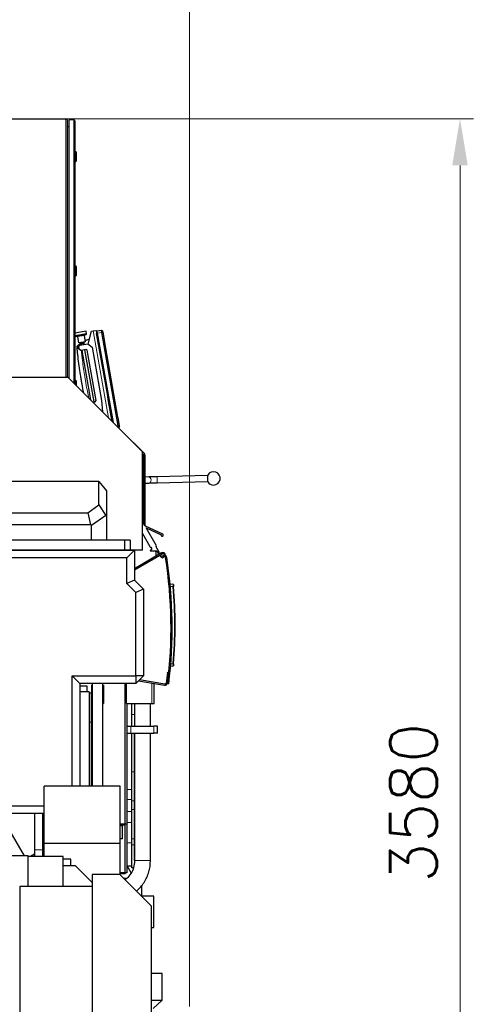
# Model space of a CAD drawing. Header units: inches. Extents: x 0 to 20790, y -12 to 14700.
# Tile 331 of 436: x 10938 to 12131, y 10072 to 12657. Entities that reach past the tile are written whole.
import ezdxf

# ---------------------------------------------------------------- set-up
doc = ezdxf.new("R2010")
doc.units = ezdxf.units.IN
doc.layers.add('1', color=7, linetype='Continuous', true_color=0xffffff)
doc.layers.add('254', color=7, linetype='Continuous', true_color=0xffffff)
doc.styles.add('latin_extended', font='simplex.shx')
doc.dimstyles.get("Standard").update_dxf_attribs({"dimtxt": 0.18, "dimasz": 0.18, "dimexe": 0.18, "dimexo": 0.0625, "dimgap": 0.09, "dimtad": 0, "dimtih": 1, "dimtoh": 1, "dimdec": 4, "dimzin": 0, "dimdsep": 46, "dimtxsty": 'Standard', "dimcen": 0.09, "dimadec": 0, "dimazin": 0, "dimtfac": 1, "dimtdec": 4, "dimtofl": 0, "dimtmove": 0, "dimatfit": 3, "dimfxl": 1, "dimtolj": 1, "dimtzin": 0, "dimarcsym": 0})

# ---------------------------------------------------------------- blocks, each defined once
blk = doc.blocks.new('_U3')
at = {"layer": '254', "color": 3, "linetype": 'Continuous', "lineweight": 13, "transparency": 16777216}
for p, q in [((8942, 11481), (8942, 12954)), ((11385, 10066.4), (11385, 12954)), ((9064.5, 12919), (11262.5, 12919))]:
    blk.add_line(p, q, dxfattribs=at)
at = {"layer": '254', "color": 3, "transparency": 16777216}
for points in [[(9064.5, 12939.4), (9064.5, 12898.5), (8942, 12919)], [(11262.5, 12898.5), (11262.5, 12939.4), (11385, 12919)]]:
    blk.add_solid(points, dxfattribs=at)
at = {"layer": 'Defpoints', "color": 0, "transparency": 16777216}
for p in [(11385, 12919), (8942, 11446), (11385, 10031.4)]:
    blk.add_point(p, dxfattribs=at)
at = {"layer": '254', "color": 2, "lineweight": 13, "transparency": 16777216, "insert": (9947.7, 13102.7), "char_height": 122.5, "attachment_point": 1, "style": 'latin_extended'}
blk.add_mtext('\\A1;2443', dxfattribs=at)
blk = doc.blocks.new('_U10')
at = {"layer": '254', "color": 3, "linetype": 'Continuous', "lineweight": 13, "transparency": 16777216}
for p, q in [((10908, 12397), (12130.7, 12397)), ((12095.7, 12274.5), (12095.7, 8939)), ((10456, 8816.5), (12130.7, 8816.5))]:
    blk.add_line(p, q, dxfattribs=at)
at = {"layer": '254', "color": 3, "transparency": 16777216}
for points in [[(12116.1, 12274.5), (12075.2, 12274.5), (12095.7, 12397)], [(12075.2, 8939), (12116.1, 8939), (12095.7, 8816.5)]]:
    blk.add_solid(points, dxfattribs=at)
at = {"layer": 'Defpoints', "color": 0, "transparency": 16777216}
for p in [(10873, 12397), (10421, 8816.5), (12095.7, 8816.5)]:
    blk.add_point(p, dxfattribs=at)
at = {"layer": '254', "color": 2, "lineweight": 13, "transparency": 16777216, "insert": (11911.9, 10390.9), "char_height": 122.5, "attachment_point": 1, "rotation": 90, "style": 'latin_extended'}
blk.add_mtext('\\A1;3580', dxfattribs=at)

msp = doc.modelspace()

# ---------------------------------------------------------------- linework, layer by layer
at = {"layer": '1', "color": 2, "linetype": 'Continuous', "lineweight": 25}
for p, q in [((10685.778, 12396.963), (11060.178, 12396.963)), ((11062.978, 12394.163), (11062.978, 11717.545)), ((11080.603, 12394.463), (11068.603, 12394.463)), ((11068.603, 11714.924), (11068.603, 12394.463)), ((11083.603, 12391.463), (11083.603, 11699.929)), ((11068.603, 12375.463), (11064.278, 12375.463)), ((11084.603, 12311.063), (11083.603, 12311.063)), ((11087.603, 12308.063), (11084.603, 12311.063)), ((11084.603, 12283.063), (11084.603, 12311.063)), ((11087.603, 12286.063), (11087.603, 12308.063)), ((11083.603, 12283.063), (11084.603, 12283.063)), ((11084.603, 12283.063), (11087.603, 12286.063)), ((11084.603, 12011.063), (11083.603, 12011.063)), ((11087.603, 12008.063), (11084.603, 12011.063)), ((11084.603, 11983.063), (11084.603, 12011.063)), ((11087.603, 11986.063), (11087.603, 12008.063)), ((11083.603, 11983.063), (11084.603, 11983.063)), ((11084.603, 11983.063), (11087.603, 11986.063)), ((11127.623, 11839.019), (11131.562, 11839.714)), ((11131.562, 11839.714), (11139.44, 11841.103)), ((11139.44, 11841.103), (11181.617, 11601.909)), ((11153.148, 11841.117), (11141.553, 11839.487)), ((11141.553, 11839.487), (11142.516, 11834.029)), ((11157.222, 11838.157), (11153.148, 11841.117)), ((11154.04, 11836.061), (11153.148, 11841.117)), ((11112.806, 11839.126), (11083.603, 11833.977)), ((11083.603, 11827.065), (11083.648, 11826.813)), ((11114.032, 11832.171), (11083.648, 11826.813)), ((11085.328, 11825.68), (11089.779, 11825.405)), ((11090.241, 11824.993), (11093.193, 11808.251)), ((11111.411, 11811.464), (11108.459, 11828.205)), ((11108.752, 11828.75), (11112.84, 11830.531)), ((11114.032, 11832.171), (11112.806, 11839.126)), ((11118.469, 11804.857), (11127.623, 11839.019)), ((11140.777, 11833.521), (11140.784, 11833.523)), ((11140.784, 11833.523), (11140.784, 11833.523)), ((11140.804, 11833.37), (11140.811, 11833.371)), ((11140.943, 11834.102), (11141.712, 11835.253)), ((11142.516, 11834.029), (11183.836, 11599.69)), ((11197.278, 11590.844), (11154.04, 11836.061)), ((11157.485, 11836.669), (11157.222, 11838.157)), ((11161.118, 11816.062), (11157.485, 11836.669)), ((11160.164, 11814.409), (11161.118, 11816.062)), ((11160.164, 11814.409), (11195.628, 11613.285)), ((11091.054, 11801.262), (11097.268, 11806.476)), ((11111.411, 11811.464), (11093.193, 11808.251)), ((11094.135, 11798.59), (11096.568, 11802.065)), ((11095.524, 11790.711), (11094.135, 11798.59)), ((11098.999, 11788.278), (11095.524, 11790.711)), ((11096.393, 11808.815), (11096.74, 11806.846)), ((11096.568, 11802.065), (11117.249, 11805.712)), ((11108.558, 11808.93), (11096.74, 11806.846)), ((11096.74, 11806.846), (11099.057, 11805.224)), ((11113.771, 11790.882), (11098.999, 11788.278)), ((11106.936, 11806.613), (11099.057, 11805.224)), ((11099.057, 11805.224), (11099.522, 11802.586)), ((11101.954, 11788.799), (11124.908, 11658.616)), ((11106.936, 11806.613), (11108.558, 11808.93)), ((11107.401, 11803.975), (11106.936, 11806.613)), ((11108.558, 11808.93), (11108.211, 11810.899)), ((11133.969, 11653.3), (11109.832, 11790.188)), ((11116.088, 11789.26), (11113.771, 11790.882)), ((11139.357, 11657.296), (11116.088, 11789.26)), ((11117.249, 11805.712), (11128.834, 11797.6)), ((11128.834, 11797.6), (11153.665, 11656.773)), ((11065.978, 11717.545), (10455.978, 11717.545)), ((11260.978, 11522.545), (11065.978, 11717.545)), ((11084.603, 11711.063), (11083.603, 11711.063)), ((11087.603, 11708.063), (11084.603, 11711.063)), ((11084.603, 11698.921), (11084.603, 11711.063)), ((11087.603, 11695.921), (11087.603, 11708.063)), ((11130.785, 11652.738), (11136.923, 11653.821)), ((11136.923, 11653.821), (11139.357, 11657.296)), ((11153.665, 11656.773), (11156.246, 11627.279)), ((11197.089, 11612.059), (11195.628, 11613.285)), ((11200.723, 11591.452), (11197.089, 11612.059)), ((11198.17, 11585.789), (11197.278, 11590.844)), ((11198.17, 11585.789), (11197.811, 11585.713)), ((11200.985, 11589.964), (11198.17, 11585.789)), ((11200.985, 11589.964), (11200.723, 11591.452)), ((11237.622, 11546.507), (11237.319, 11546.204)), ((11265.635, 11518.493), (11237.622, 11546.507)), ((11260.978, 11264.545), (11260.978, 11522.545)), ((11260.978, 11517.493), (11263.978, 11514.493)), ((11263.978, 11514.493), (11263.978, 11334.548)), ((11267.978, 11328.308), (11267.978, 11512.836)), ((11277.55, 11456.55), (11267.978, 11456.332)), ((11432.687, 11460.334), (11299.727, 11457.078)), ((11433.103, 11443.339), (11432.663, 11461.334)), ((11146.929, 11444.464), (10642.89, 11444.464)), ((11146.929, 11444.464), (11166.929, 11419.959)), ((11146.929, 11383.402), (11146.929, 11444.464)), ((11267.978, 11440.328), (11277.914, 11440.555)), ((11300.119, 11441.083), (11433.079, 11444.339)), ((11166.929, 11419.959), (11166.929, 11354.779)), ((11117.436, 11362.521), (11146.929, 11383.402)), ((11146.929, 11383.402), (11165.183, 11355.682)), ((10672.383, 11362.521), (11117.436, 11362.521)), ((11117.436, 11362.521), (11124.198, 11330.965)), ((11165.183, 11355.682), (11126.929, 11328.599)), ((11166.929, 11354.779), (11165.183, 11355.682)), ((11166.929, 11354.779), (11166.929, 11290.545)), ((11124.198, 11330.965), (10665.621, 11330.965)), ((11126.929, 11328.599), (11124.198, 11330.965)), ((11126.929, 11290.545), (11126.929, 11328.599)), ((11267.429, 11328.561), (11260.978, 11339.748)), ((11314.394, 11306.698), (11267.429, 11328.561)), ((11298.061, 11275.435), (11270.907, 11322.53)), ((11270.907, 11322.53), (11310.141, 11304.265)), ((11260.978, 11307.717), (11280.568, 11273.743)), ((11213.978, 11290.545), (10581.822, 11290.545)), ((11228.822, 11290.545), (11213.978, 11290.545)), ((11213.978, 11290.545), (11213.978, 11264.545)), ((11228.822, 11290.545), (11228.822, 11264.545)), ((11283.187, 11271.543), (11284.139, 11271.196)), ((11296.752, 11273.171), (11298.061, 11275.435)), ((11305.892, 11257.32), (11296.752, 11273.171)), ((11213.978, 11264.545), (10581.822, 11264.545)), ((10583.702, 11264.464), (11239.816, 11264.464)), ((11206.978, 11264.464), (11206.978, 11264.544)), ((11228.822, 11264.545), (11213.978, 11264.545)), ((11216.547, 11264.464), (11216.547, 11264.545)), ((11239.816, 11264.464), (11219.816, 11244.464)), ((11223.478, 11264.462), (11223.478, 11264.543)), ((11260.978, 11264.545), (11228.822, 11264.545)), ((11239.816, 11264.464), (11239.816, 11185.464)), ((11311.279, 11256.926), (11239.817, 11215.667)), ((11239.817, 11212.203), (11312.779, 11254.327)), ((11283.116, 11264.835), (11281.92, 11263.453)), ((11282.299, 11262.626), (11298.774, 11262.658)), ((11284.246, 11265.412), (11283.495, 11265.106)), ((11296.478, 11260.29), (11296.478, 11248.38)), ((11298.774, 11262.658), (11302.86, 11255.571)), ((11302.86, 11255.571), (11305.892, 11257.32)), ((11311.622, 11245.971), (11307.229, 11251.123)), ((11313.376, 11247.467), (11310.347, 11247.467)), ((11311.279, 11256.926), (11312.145, 11257.426)), ((11315.155, 11248.984), (11311.622, 11245.971)), ((11311.622, 11245.971), (11313.568, 11243.688)), ((11312.145, 11257.426), (11313.645, 11254.827)), ((11313.645, 11254.827), (11312.779, 11254.327)), ((11313.568, 11243.688), (11317.102, 11246.701)), ((11318.129, 11252.543), (11318.356, 11250.378)), ((11321.42, 11249.929), (11321.112, 11252.857)), ((11219.816, 11244.464), (10605.1, 11244.464)), ((11219.816, 11177.18), (11219.816, 11244.464)), ((11239.816, 11185.464), (11219.816, 11177.18)), ((11243.816, 11153.18), (11219.816, 11177.18)), ((11239.816, 11185.464), (11263.816, 11161.464)), ((11333.724, 11175.614), (11341.341, 11175.215)), ((11263.816, 11161.464), (11243.816, 11153.18)), ((11243.816, 10934.195), (11243.816, 11153.18)), ((11263.816, 11161.464), (11263.816, 10934.195)), ((11326.796, 10942.808), (11323.383, 10915.016)), ((11326.361, 10914.651), (11329.773, 10942.442)), ((11326.796, 10942.808), (11326.834, 10943.117)), ((11326.834, 10943.117), (11326.918, 10943.8)), ((11326.918, 10943.8), (11330.455, 10943.366)), ((11329.895, 10943.434), (11329.773, 10942.442)), ((11341.341, 10959.613), (11334.923, 10959.277)), ((11076.827, 10934.195), (11096.827, 10914.195)), ((11076.827, 10644.494), (11076.827, 10934.195)), ((11076.827, 10934.195), (11243.816, 10934.195)), ((11096.827, 10914.195), (11096.827, 10644.496)), ((11243.816, 10914.195), (11096.827, 10914.195)), ((11126.848, 10909.963), (11128.849, 10909.963)), ((11126.848, 10909.963), (11126.848, 10861.963)), ((11156.848, 10909.963), (11158.848, 10909.963)), ((11158.848, 10909.963), (11158.848, 10861.963)), ((11215.978, 10542.467), (11215.978, 10914.192)), ((11218.978, 10861.467), (11218.978, 10914.197)), ((11263.816, 10934.195), (11243.816, 10914.195)), ((11243.816, 10934.195), (11243.816, 10914.195)), ((11263.816, 10934.195), (11243.816, 10934.195)), ((11251.127, 10921.505), (11319.364, 10909.473)), ((11319.885, 10912.427), (11253.717, 10924.095)), ((11291.978, 10861.467), (11291.978, 10914.305)), ((11330.097, 10912.968), (11327.119, 10913.337)), ((11115.978, 10907.463), (11096.827, 10907.463)), ((11120.978, 10892.463), (11096.827, 10892.463)), ((11115.978, 10892.461), (11115.978, 10907.463)), ((11120.978, 10892.463), (11120.978, 10644.493)), ((11125.978, 10888.563), (11120.978, 10888.563)), ((11125.978, 10888.563), (11125.978, 10812.463)), ((11126.848, 10861.963), (11128.848, 10861.963)), ((11156.848, 10861.963), (11158.848, 10861.963)), ((11218.978, 10861.467), (11285.978, 10861.467)), ((11219.978, 10861.467), (11219.978, 10544.962)), ((11232.978, 10832.694), (11232.978, 10861.468)), ((11239.977, 10861.466), (11239.977, 10802.463)), ((11281.979, 10802.463), (11281.979, 10861.458)), ((11285.978, 10861.467), (11291.978, 10861.467)), ((11232.978, 10802.462), (11232.978, 10832.694)), ((11125.978, 10812.463), (11125.978, 10644.493)), ((11220.977, 10802.463), (11230.977, 10802.463)), ((11220.977, 10783.463), (11220.977, 10802.463)), ((11220.977, 10783.463), (11230.977, 10783.463)), ((11230.977, 10802.463), (11290.977, 10802.463)), ((11230.977, 10783.463), (11290.977, 10783.463)), ((11232.978, 10682.239), (11232.978, 10783.462)), ((11239.978, 10682.239), (11239.978, 10783.462)), ((11239.979, 10783.462), (11239.979, 10449.285)), ((11281.979, 10449.285), (11281.979, 10783.462)), ((11300.977, 10802.463), (11290.977, 10802.463)), ((11300.977, 10783.463), (11290.977, 10783.463)), ((11300.977, 10783.463), (11300.977, 10802.463)), ((11232.978, 10605.828), (11232.978, 10682.239)), ((11239.978, 10605.828), (11239.978, 10682.239)), ((11002.807, 10494.492), (11002.807, 10644.492)), ((11202.807, 10644.492), (11002.807, 10644.492)), ((11202.807, 10494.492), (11202.807, 10644.492)), ((11232.978, 10583.104), (11232.978, 10605.828)), ((11239.978, 10583.104), (11239.978, 10605.828)), ((11002.805, 10573.195), (10764.318, 10573.195)), ((10769.596, 10593.195), (11002.804, 10593.195)), ((11232.978, 10506.694), (11232.978, 10583.104)), ((11239.978, 10506.694), (11239.978, 10583.104)), ((10950.978, 10462.119), (10907.478, 10537.463)), ((11219.978, 10544.962), (11202.806, 10544.962)), ((11215.978, 10542.467), (11202.806, 10542.467)), ((11208.65, 10540.629), (11202.807, 10540.629)), ((11208.65, 10506.46), (11208.65, 10540.629)), ((11215.978, 10414.467), (11215.978, 10542.467)), ((11219.978, 10544.962), (11219.978, 10416.962)), ((11208.65, 10506.46), (11202.807, 10506.46)), ((11232.978, 10490.466), (11232.978, 10506.694)), ((11239.978, 10490.466), (11239.978, 10506.694)), ((11002.807, 10480.671), (10999.398, 10478.703)), ((10999.398, 10472.204), (11002.808, 10474.287)), ((11202.807, 10494.492), (11002.807, 10494.492)), ((11002.807, 10459.763), (11002.807, 10494.492)), ((11202.807, 10411.964), (11202.807, 10494.492)), ((11232.978, 10430.636), (11232.978, 10490.466)), ((11239.978, 10449.215), (11239.978, 10490.466)), ((10960.978, 10462.119), (10910.978, 10462.119)), ((10960.978, 10459.76), (10960.978, 10462.119)), ((10960.978, 10380.963), (10960.978, 10459.763)), ((11052.978, 10459.763), (10960.978, 10459.763)), ((10977.4, 10466.002), (10966.596, 10459.764)), ((11052.978, 10380.963), (11052.978, 10459.763)), ((11072.807, 10453.204), (11052.978, 10453.204)), ((11072.807, 10436.513), (11072.807, 10453.204)), ((11052.978, 10436.513), (11083.978, 10436.513)), ((11128.98, 10391.511), (11083.978, 10436.513)), ((11219.978, 10435.306), (11232.978, 10435.306)), ((11231.551, 10416.907), (11220.928, 10435.306)), ((11237.627, 10430.636), (11232.978, 10430.636)), ((11128.978, 10412.963), (11128.978, 9910.963)), ((11201.807, 10412.963), (11128.978, 10412.963)), ((11284.978, 10329.792), (11201.807, 10412.963)), ((11219.978, 10416.962), (11202.806, 10416.962)), ((11215.978, 10414.467), (11202.806, 10414.467)), ((11218.828, 10401.963), (11212.807, 10401.963)), ((10938.478, 10380.963), (10938.478, 9910.963)), ((11128.978, 10380.963), (10938.478, 10380.963)), ((11258.678, 10384.262), (11258.678, 10356.089)), ((11290.978, 10355.993), (11258.776, 10355.993)), ((11290.978, 10286.042), (11290.978, 10355.993)), ((11284.978, 9910.963), (11284.978, 10329.792)), ((11284.978, 10273.993), (11290.978, 10273.993)), ((11290.978, 10273.993), (11290.978, 10286.042)), ((11312.678, 10152.463), (11284.98, 10152.463)), ((11312.678, 10083.157), (11312.678, 10152.463)), ((11284.98, 10083.157), (11312.678, 10083.157)), ((11289.678, 10061.157), (11312.678, 10083.157))]:
    msp.add_line(p, q, dxfattribs=at)
at = {"layer": '1', "color": 110, "linetype": 'Continuous', "lineweight": 13}
for p, q in [((11060.178, 11717.551), (11060.178, 12396.963)), ((11080.603, 11702.925), (11080.603, 12394.463)), ((11064.278, 12375.463), (11064.278, 11717.547)), ((11131.562, 11839.714), (11171.754, 11611.772)), ((11112.84, 11830.531), (11085.328, 11825.68)), ((11108.752, 11828.75), (11089.779, 11825.405)), ((11108.459, 11828.205), (11090.241, 11824.993)), ((11141.064, 11833.415), (11142.007, 11833.58)), ((11154.04, 11836.061), (11142.516, 11834.029)), ((11157.485, 11836.669), (11154.04, 11836.061)), ((11197.278, 11590.844), (11193.368, 11590.155)), ((11200.723, 11591.452), (11197.278, 11590.844)), ((11300.119, 11441.083), (11299.727, 11457.078)), ((11277.914, 11440.555), (11277.914, 11440.555)), ((11312.779, 11254.327), (11311.279, 11256.926)), ((11341.822, 11168.698), (11334.331, 11169.091)), ((11335.457, 10965.796), (11341.822, 10966.129)), ((11329.773, 10942.442), (11326.796, 10942.808)), ((11285.978, 10861.467), (11285.978, 10915.363)), ((11239.977, 10832.694), (11232.978, 10832.694)), ((11125.978, 10812.463), (11120.978, 10812.463)), ((11230.977, 10783.463), (11230.977, 10802.463)), ((11290.977, 10783.463), (11290.977, 10802.463)), ((11239.978, 10682.239), (11232.978, 10682.239)), ((11219.978, 10635.772), (11232.978, 10635.772)), ((11219.978, 10609.756), (11232.978, 10609.756)), ((11239.978, 10605.828), (11232.978, 10605.828)), ((11219.978, 10577.722), (11232.978, 10577.722)), ((11239.978, 10583.104), (11232.978, 10583.104)), ((11219.978, 10549.248), (11232.978, 10549.248)), ((11219.978, 10495.466), (11232.978, 10495.466)), ((11239.978, 10506.694), (11232.978, 10506.694)), ((11239.978, 10490.466), (11232.978, 10490.466)), ((11281.979, 10449.285), (11239.979, 10449.285))]:
    msp.add_line(p, q, dxfattribs=at)
at = {"layer": '1', "color": 2, "linetype": 'Continuous', "lineweight": 25}
for centre, radius, start, end in [((11060.178, 12394.163), 2.8, 0, 90), ((11080.603, 12391.463), 3, 0, 90), ((11064.278, 12376.763), 1.3, 180, 270), ((11085.452, 11827.677), 2, 205.575785, 266.459284), ((11089.748, 11824.906), 0.5, 10, 86.459284), ((11108.952, 11828.292), 0.5, 113.540716, 190), ((11112.042, 11832.365), 2, 293.540716, 354.424215), ((11259.978, 11512.836), 8, 0, 45), ((11447.887, 11452.704), 17.5, 270, 150.452904), ((11447.887, 11452.704), 17.5, 212.35235, 270), ((11313.128, 11303.978), 3, 174.505806, 65.037062), ((11284.899, 11276.241), 5, 209.967882, 249.967882), ((11283.077, 11268.283), 3.1, 292.156346, 69.967882), ((11282.298, 11263.126), 0.5, 139.114643, 270.109101), ((11283.872, 11264.18), 1, 112.156346, 139.114643), ((11290.478, 11260.29), 6, 0, 23.180391), ((11315.145, 11252.229), 6, 6.00065, 120), ((11315.145, 11252.229), 3, 6.00065, 120), ((11319.048, 11244.418), 6, 8.823765, 130.45), ((11319.048, 11244.418), 3, 8.823765, 130.45), ((10136.215, 11060.803), 1200, 352.941167, 8.823765), ((10136.215, 11060.803), 1203, 352.941167, 8.823765), ((11341.289, 11174.216), 1, 5.110451, 87), ((10147.107, 11067.414), 1199, 355.154216, 4.845784), ((10147.055, 11067.414), 1200, 355.154216, 4.845784), ((11341.289, 10960.612), 1, 273, 354.889549), ((11320.406, 10915.382), 6, 260, 353), ((11320.406, 10915.382), 3, 260, 353), ((11322.733, 10918.069), 5, 316.463337, 343.341237)]:
    msp.add_arc(centre, radius, start, end, dxfattribs=at)
for centre, major_axis, ratio, start_param, end_param in [((11141.732, 11833.574), (-0.936, -0.165), 0.99999893, 5.51964384, 6.07953358), ((11141.732, 11833.574), (0.936, 0.165), 0.9999987, 2.37805125, 2.93180399), ((11141.739, 11833.535), (-0.936, -0.165), 0.00146008, 0.12054837, 0.76354121), ((11142.543, 11834.697), (-0.985, -0.174), 0.99999893, 4.85618438, 5.51902368), ((11142.542, 11834.697), (0.985, 0.174), 0.9999987, 1.71459175, 2.37730266), ((11142.718, 11833.707), (-0.985, -0.174), 0.00146008, 0.76356505, 1.42700089)]:
    msp.add_ellipse(centre, major_axis=major_axis, ratio=ratio, start_param=start_param, end_param=end_param, dxfattribs=at)
at = {"layer": '1', "color": 110, "linetype": 'Continuous', "lineweight": 13}
for centre, major_axis, ratio, start_param, end_param in [((11094.313, 11796.944), (4.978, 0.468), 0.95970877, 2.25362053, 3.14159265), ((11277.732, 11448.552), (0.182, -7.998), 0.73989858, 1.55392443, 3.14160682), ((11277.732, 11448.552), (0.182, -7.998), 0.73989858, 0, 1.55392443), ((11341.769, 11168.698), (-0.996, -0.084), 0.00442706, 1.62296888, 3.14159265), ((11341.769, 10966.129), (0.996, -0.084), 0.00442706, 0, 1.51862377)]:
    msp.add_ellipse(centre, major_axis=major_axis, ratio=ratio, start_param=start_param, end_param=end_param, dxfattribs=at)
at = {"layer": '1', "color": 2, "linetype": 'Continuous', "lineweight": 25}
for points, knots in [([(11110.764, 11815.123), (11111.175, 11815.254), (11111.585, 11815.384), (11112.917, 11815.803), (11113.841, 11816.087), (11115.69, 11816.645), (11116.616, 11816.92), (11118.007, 11817.323), (11118.471, 11817.456), (11119.4, 11817.72), (11120.33, 11817.981), (11121.261, 11818.237), (11121.853, 11818.398), (11121.979, 11818.432), (11122.106, 11818.467)], [0, 0, 0, 0, 0.10918502, 0.10918502, 0.35420048, 0.35420048, 0.59921595, 0.59921595, 0.72172368, 0.72172368, 0.84423142, 0.96673915, 0.96673915, 1, 1, 1, 1]), ([(11140.783, 11833.608), (11140.783, 11833.588), (11140.782, 11833.558), (11140.784, 11833.529), (11140.784, 11833.522), (11140.784, 11833.523), (11140.784, 11833.523)], [0, 0, 0, 0, 0.41856076, 0.78288538, 0.91149615, 1, 1, 1, 1]), ([(11089.335, 11796.475), (11089.328, 11796.559), (11089.321, 11796.632), (11089.309, 11796.755), (11089.304, 11796.806), (11089.297, 11796.886), (11089.294, 11796.916), (11089.291, 11796.945), (11089.29, 11796.957), (11089.29, 11796.963), (11089.29, 11796.964), (11089.29, 11796.965), (11089.289, 11796.965)], [0, 0, 0, 0, 0.25061951, 0.25061951, 0.50123901, 0.50123901, 0.75185852, 0.75185852, 0.87716827, 0.93982315, 0.97115059, 1, 1, 1, 1]), ([(11106.791, 11676.422), (11106.772, 11676.519), (11106.753, 11676.616), (11105.172, 11684.634), (11103.69, 11692.57), (11102.112, 11701.517), (11101.938, 11702.511), (11101.593, 11704.5), (11101.078, 11707.484), (11099.904, 11714.451), (11098.943, 11720.428), (11097.082, 11732.391), (11095.922, 11740.377), (11093.763, 11756.37), (11092.765, 11764.377), (11091.617, 11774.4), (11091.393, 11776.405), (11090.954, 11780.417), (11090.311, 11786.436), (11089.713, 11792.458), (11089.335, 11796.475)], [0, 0, 0, 0, 0.00244401, 0.00244401, 0.20195521, 0.20195521, 0.22689411, 0.22689411, 0.25183301, 0.30171081, 0.40146641, 0.40146641, 0.6009776, 0.6009776, 0.8004888, 0.8004888, 0.8503666, 0.8503666, 0.9002444, 1, 1, 1, 1]), ([(11299.727, 11457.078), (11297.614, 11457.027), (11293.491, 11456.926), (11287.486, 11456.782), (11282.045, 11456.654), (11278.966, 11456.583), (11277.549, 11456.55)], [0, 0, 0, 0, 0.25005073, 0.50002193, 0.74998274, 1, 1, 1, 1]), ([(11277.915, 11440.555), (11279.334, 11440.587), (11282.417, 11440.658), (11287.865, 11440.787), (11293.877, 11440.931), (11298.004, 11441.031), (11300.119, 11441.083)], [0, 0, 0, 0, 0.25004041, 0.50002371, 0.74999319, 1, 1, 1, 1]), ([(11342.285, 11174.305), (11342.285, 11174.304), (11342.286, 11174.285), (11342.291, 11174.233), (11342.295, 11174.188), (11342.296, 11174.179), (11342.298, 11174.159), (11342.299, 11174.148), (11342.302, 11174.115), (11342.304, 11174.09), (11342.311, 11174.011), (11342.322, 11173.889), (11342.336, 11173.734), (11342.345, 11173.626), (11342.347, 11173.604), (11342.351, 11173.559), (11342.353, 11173.536), (11342.36, 11173.465), (11342.364, 11173.416), (11342.377, 11173.264), (11342.396, 11173.048), (11342.418, 11172.806), (11342.435, 11172.614), (11342.443, 11172.516), (11342.452, 11172.413), (11342.458, 11172.344), (11342.461, 11172.309), (11342.477, 11172.133), (11342.49, 11171.988), (11342.516, 11171.688), (11342.543, 11171.379), (11342.571, 11171.054), (11342.589, 11170.845), (11342.593, 11170.803), (11342.6, 11170.718), (11342.604, 11170.676), (11342.615, 11170.548), (11342.622, 11170.462), (11342.644, 11170.203), (11342.674, 11169.855), (11342.705, 11169.501), (11342.727, 11169.233), (11342.739, 11169.099), (11342.75, 11168.964), (11342.758, 11168.873), (11342.762, 11168.828), (11342.766, 11168.783)], [0, 0, 0, 0, 0.05871412, 0.12146651, 0.12146651, 0.13715461, 0.13715461, 0.15284271, 0.15284271, 0.1842189, 0.1842189, 0.24697129, 0.30972369, 0.30972369, 0.32541178, 0.32541178, 0.34109988, 0.34109988, 0.37247608, 0.37247608, 0.43522847, 0.49798086, 0.49798086, 0.52935706, 0.54504516, 0.54504516, 0.56073325, 0.56073325, 0.62348565, 0.62348565, 0.68623804, 0.74899043, 0.74899043, 0.76467853, 0.76467853, 0.78036663, 0.78036663, 0.81174282, 0.81174282, 0.87449522, 0.93724761, 0.93724761, 0.9686238, 0.9843119, 0.9843119, 1, 1, 1, 1]), ([(11342.766, 10966.045), (11342.75, 10965.864), (11342.72, 10965.503), (11342.689, 10965.146), (11342.67, 10964.924), (11342.666, 10964.879), (11342.659, 10964.791), (11342.655, 10964.747), (11342.644, 10964.616), (11342.636, 10964.529), (11342.614, 10964.271), (11342.585, 10963.934), (11342.557, 10963.608), (11342.536, 10963.369), (11342.529, 10963.29), (11342.519, 10963.173), (11342.515, 10963.135), (11342.509, 10963.058), (11342.505, 10963.02), (11342.489, 10962.832), (11342.464, 10962.542), (11342.44, 10962.275), (11342.423, 10962.083), (11342.415, 10961.99), (11342.407, 10961.899), (11342.402, 10961.84), (11342.399, 10961.81), (11342.386, 10961.665), (11342.377, 10961.557), (11342.359, 10961.356), (11342.351, 10961.263), (11342.336, 10961.093), (11342.329, 10961.015), (11342.321, 10960.928), (11342.319, 10960.911), (11342.316, 10960.878), (11342.315, 10960.862), (11342.311, 10960.816), (11342.308, 10960.787), (11342.301, 10960.708), (11342.293, 10960.621), (11342.289, 10960.567), (11342.286, 10960.541), (11342.286, 10960.534), (11342.285, 10960.525), (11342.285, 10960.523), (11342.285, 10960.523)], [0, 0, 0, 0, 0.06267084, 0.12534168, 0.12534168, 0.14100939, 0.14100939, 0.1566771, 0.1566771, 0.18801251, 0.18801251, 0.25068335, 0.31335419, 0.31335419, 0.34468961, 0.34468961, 0.36035732, 0.36035732, 0.37602503, 0.37602503, 0.43869587, 0.5013667, 0.5013667, 0.53270212, 0.54836983, 0.54836983, 0.56403754, 0.56403754, 0.62670838, 0.62670838, 0.68937922, 0.68937922, 0.75205006, 0.75205006, 0.76771777, 0.76771777, 0.78338548, 0.78338548, 0.81472089, 0.81472089, 0.87739173, 0.94006257, 0.94006257, 0.97139799, 0.97139799, 1, 1, 1, 1]), ([(11128.848, 10914.189), (11128.848, 10905.574), (11128.848, 10883.959), (11128.848, 10851.218), (11128.848, 10817.842), (11128.848, 10790.086), (11128.848, 10767.276), (11128.848, 10745.957), (11128.848, 10722.372), (11128.848, 10693.444), (11128.848, 10666.857), (11128.848, 10649.913), (11128.848, 10644.493)], [0, 0, 0, 0, 0.09583342, 0.24043498, 0.36419238, 0.46710564, 0.54917473, 0.61792112, 0.70425588, 0.81151926, 0.93971128, 1, 1, 1, 1]), ([(11156.848, 10644.496), (11156.848, 10652.302), (11156.848, 10667.487), (11156.848, 10688.851), (11156.848, 10711.949), (11156.848, 10739.917), (11156.848, 10776.663), (11156.848, 10821.537), (11156.848, 10868.283), (11156.848, 10900.07), (11156.848, 10914.189)], [0, 0, 0, 0, 0.08683443, 0.16890775, 0.23765404, 0.34376483, 0.48001621, 0.64640819, 0.84294077, 1, 1, 1, 1]), ([(10977.398, 10573.195), (10977.398, 10569.439), (10977.398, 10560.042), (10977.398, 10545.004), (10977.398, 10528.08), (10977.398, 10511.157), (10977.398, 10494.235), (10977.398, 10482.954), (10977.398, 10477.314)], [0, 0, 0, 0, 0.11750569, 0.29401522, 0.47052472, 0.64703369, 0.82352792, 1, 1, 1, 1]), ([(10999.397, 10477.314), (10999.397, 10482.954), (10999.397, 10494.235), (10999.397, 10511.157), (10999.397, 10530.901), (10999.397, 10551.58), (10999.398, 10566.618), (10999.398, 10573.194)], [0, 0, 0, 0, 0.1764729, 0.35296799, 0.52947787, 0.79424349, 1, 1, 1, 1]), ([(10977.398, 10477.314), (10977.398, 10475.987), (10977.398, 10473.124), (10977.398, 10468.866), (10977.398, 10464.48), (10977.398, 10461.504), (10977.398, 10459.919), (10977.398, 10459.753)], [0, 0, 0, 0, 0.21981957, 0.47710999, 0.71454727, 0.9699499, 1, 1, 1, 1]), ([(10999.397, 10459.713), (10999.397, 10460.416), (10999.397, 10462.868), (10999.397, 10467.206), (10999.397, 10472.405), (10999.397, 10475.794), (10999.397, 10477.314)], [0, 0, 0, 0, 0.12668986, 0.43643675, 0.74900524, 1, 1, 1, 1]), ([(11239.979, 10449.285), (11240.093, 10442.827), (11238.664, 10430.924), (11231.429, 10414.46), (11222.573, 10404.691), (11216.868, 10400.205), (11215.413, 10399.163)], [0, 0, 0, 0, 0.30707432, 0.60114546, 0.90117456, 1, 1, 1, 1]), ([(11245.361, 10369.396), (11245.576, 10369.576), (11253.201, 10375.994), (11266.745, 10391.002), (11279.31, 10419.082), (11281.981, 10438.957), (11281.979, 10449.285)], [0, 0, 0, 0, 0.00957527, 0.3401461, 0.67420303, 1, 1, 1, 1])]:
    msp.add_open_spline(points, degree=3, knots=knots, dxfattribs=at)
for points, degree in [([(11140.811, 11833.371), (11140.784, 11833.522), (11140.784, 11833.524), (11140.784, 11833.523), (11140.784, 11833.523)], 3), ([(11181.625, 11601.901), (11168.021, 11679.057), (11154.416, 11756.213), (11140.811, 11833.371)], 3), ([(11141.712, 11835.253), (11140.943, 11834.102)], 1), ([(11141.712, 11835.253), (11140.943, 11834.102)], 1), ([(11141.064, 11833.415), (11141.018, 11833.673), (11140.965, 11833.976), (11140.943, 11834.103), (11140.943, 11834.102)], 3), ([(11141.712, 11835.253), (11141.712, 11835.254), (11141.775, 11834.894), (11141.926, 11834.036), (11142.007, 11833.58)], 3), ([(11089.289, 11796.965), (11089.246, 11797.428), (11089.292, 11798.336), (11089.68, 11799.54), (11090.294, 11800.532), (11090.795, 11801.044), (11091.054, 11801.262)], 3)]:
    msp.add_open_spline(points, degree=degree, dxfattribs=at)
at = {"layer": '1', "color": 110, "linetype": 'Continuous', "lineweight": 13}
for points in [[(11181.942, 11601.583), (11168.316, 11678.86), (11154.69, 11756.137), (11141.064, 11833.415)], [(11142.007, 11833.58), (11155.712, 11755.854), (11169.417, 11678.129), (11183.122, 11600.404)]]:
    msp.add_open_spline(points, degree=3, dxfattribs=at)
for points, knots in [([(11095.425, 11791.966), (11095.296, 11792.026), (11094.852, 11792.232), (11094.428, 11792.439), (11093.99, 11792.659), (11093.847, 11792.733), (11093.635, 11792.843), (11093.565, 11792.88), (11093.427, 11792.953), (11093.359, 11792.989), (11093.022, 11793.171), (11092.509, 11793.459), (11092.046, 11793.741), (11091.609, 11794.021), (11091.404, 11794.159), (11091.018, 11794.432), (11090.816, 11794.584), (11090.631, 11794.734), (11090.591, 11794.767), (11090.571, 11794.784), (11090.511, 11794.833), (11090.472, 11794.866), (11090.359, 11794.964), (11090.287, 11795.029), (11090.083, 11795.221), (11089.842, 11795.47), (11089.663, 11795.707), (11089.515, 11795.938), (11089.456, 11796.05), (11089.371, 11796.268), (11089.345, 11796.373), (11089.335, 11796.475)], [0, 0, 0, 0, 0.03536273, 0.12305702, 0.12305702, 0.16690417, 0.16690417, 0.18882775, 0.18882775, 0.21075132, 0.21075132, 0.29844562, 0.38613992, 0.38613992, 0.47383421, 0.47383421, 0.56152851, 0.5724903, 0.5724903, 0.58345209, 0.58345209, 0.60537566, 0.60537566, 0.64922281, 0.64922281, 0.73691711, 0.8246114, 0.8246114, 0.9123057, 0.9123057, 1, 1, 1, 1]), ([(11090.824, 11800.354), (11090.815, 11800.205), (11090.822, 11800.05), (11090.866, 11799.727), (11090.903, 11799.56), (11091.007, 11799.213), (11091.139, 11798.855), (11091.329, 11798.473), (11091.493, 11798.178), (11091.551, 11798.078), (11091.644, 11797.926), (11091.676, 11797.875), (11091.725, 11797.798), (11091.741, 11797.772), (11091.775, 11797.72), (11091.928, 11797.488), (11092.097, 11797.25), (11092.423, 11796.822), (11092.598, 11796.604), (11092.972, 11796.163), (11093.371, 11795.715), (11093.818, 11795.253), (11094.113, 11794.961), (11094.173, 11794.903), (11094.293, 11794.785), (11094.355, 11794.726), (11094.54, 11794.548), (11094.666, 11794.43), (11094.808, 11794.299), (11094.821, 11794.287), (11094.834, 11794.275)], [0, 0, 0, 0, 0.09950249, 0.09950249, 0.19900498, 0.19900498, 0.29850746, 0.39800995, 0.39800995, 0.44776119, 0.44776119, 0.47263682, 0.47263682, 0.48507463, 0.48507463, 0.49751244, 0.59701493, 0.59701493, 0.69651741, 0.69651741, 0.7960199, 0.89552239, 0.89552239, 0.92039801, 0.92039801, 0.94527363, 0.94527363, 0.99502488, 0.99502488, 1, 1, 1, 1]), ([(11091.054, 11801.262), (11091.023, 11801.236), (11090.967, 11801.16), (11090.923, 11801.035), (11090.885, 11800.885), (11090.868, 11800.797), (11090.841, 11800.595), (11090.831, 11800.482), (11090.824, 11800.354)], [0, 0, 0, 0, 0.25, 0.5, 0.5, 0.75, 0.75, 1, 1, 1, 1]), ([(11100.577, 11788.362), (11100.895, 11785.223), (11101.226, 11782.085), (11101.77, 11777.116), (11101.974, 11775.284), (11102.392, 11771.622), (11102.606, 11769.791), (11103.694, 11760.641), (11104.632, 11753.33), (11106.647, 11738.726), (11107.722, 11731.433), (11109.438, 11720.507), (11110.028, 11716.868), (11110.937, 11711.412), (11111.244, 11709.594), (11111.868, 11705.959), (11112.184, 11704.142), (11113.785, 11695.061), (11115.133, 11687.81), (11117.679, 11674.805), (11118.851, 11669.045), (11120.065, 11663.294)], [0, 0, 0, 0, 0.07475983, 0.07475983, 0.11842795, 0.11842795, 0.16209607, 0.16209607, 0.33676856, 0.33676856, 0.51144105, 0.51144105, 0.59877729, 0.59877729, 0.64244541, 0.64244541, 0.68611354, 0.68611354, 0.86078603, 0.86078603, 1, 1, 1, 1]), ([(11341.341, 11175.215), (11341.343, 11175.214), (11341.348, 11175.193), (11341.355, 11175.13), (11341.361, 11175.077), (11341.362, 11175.065), (11341.365, 11175.042), (11341.368, 11175.004), (11341.373, 11174.961), (11341.381, 11174.867), (11341.394, 11174.723), (11341.41, 11174.541), (11341.42, 11174.414), (11341.422, 11174.388), (11341.426, 11174.335), (11341.429, 11174.308), (11341.435, 11174.224), (11341.44, 11174.167), (11341.454, 11173.988), (11341.474, 11173.733), (11341.495, 11173.447), (11341.512, 11173.221), (11341.518, 11173.144), (11341.527, 11173.025), (11341.53, 11172.985), (11341.536, 11172.903), (11341.539, 11172.862), (11341.554, 11172.654), (11341.566, 11172.482), (11341.591, 11172.128), (11341.617, 11171.765), (11341.644, 11171.38), (11341.661, 11171.134), (11341.664, 11171.084), (11341.671, 11170.984), (11341.674, 11170.934), (11341.685, 11170.782), (11341.691, 11170.681), (11341.712, 11170.375), (11341.739, 11169.964), (11341.767, 11169.546), (11341.794, 11169.125), (11341.808, 11168.913), (11341.822, 11168.698)], [0, 0, 0, 0, 0.0625, 0.125, 0.125, 0.140625, 0.140625, 0.15625, 0.1875, 0.1875, 0.25, 0.3125, 0.3125, 0.328125, 0.328125, 0.34375, 0.34375, 0.375, 0.375, 0.4375, 0.5, 0.5, 0.53125, 0.53125, 0.546875, 0.546875, 0.5625, 0.5625, 0.625, 0.625, 0.6875, 0.75, 0.75, 0.765625, 0.765625, 0.78125, 0.78125, 0.8125, 0.8125, 0.875, 0.9375, 0.9375, 1, 1, 1, 1]), ([(11341.822, 10966.129), (11341.808, 10965.915), (11341.78, 10965.489), (11341.753, 10965.066), (11341.735, 10964.804), (11341.732, 10964.751), (11341.725, 10964.647), (11341.715, 10964.491), (11341.704, 10964.337), (11341.684, 10964.032), (11341.657, 10963.634), (11341.63, 10963.25), (11341.61, 10962.968), (11341.604, 10962.874), (11341.594, 10962.736), (11341.591, 10962.69), (11341.584, 10962.6), (11341.581, 10962.555), (11341.565, 10962.333), (11341.541, 10961.991), (11341.517, 10961.677), (11341.501, 10961.451), (11341.495, 10961.377), (11341.487, 10961.269), (11341.484, 10961.233), (11341.479, 10961.163), (11341.476, 10961.129), (11341.463, 10960.958), (11341.453, 10960.831), (11341.435, 10960.594), (11341.426, 10960.485), (11341.409, 10960.284), (11341.402, 10960.193), (11341.393, 10960.09), (11341.391, 10960.07), (11341.388, 10960.031), (11341.386, 10960.012), (11341.381, 10959.958), (11341.378, 10959.924), (11341.369, 10959.832), (11341.359, 10959.728), (11341.351, 10959.666), (11341.345, 10959.624), (11341.343, 10959.613), (11341.341, 10959.613)], [0, 0, 0, 0, 0.0625, 0.125, 0.125, 0.140625, 0.140625, 0.15625, 0.1875, 0.1875, 0.25, 0.3125, 0.3125, 0.34375, 0.34375, 0.359375, 0.359375, 0.375, 0.375, 0.4375, 0.5, 0.5, 0.53125, 0.53125, 0.546875, 0.546875, 0.5625, 0.5625, 0.625, 0.625, 0.6875, 0.6875, 0.75, 0.75, 0.765625, 0.765625, 0.78125, 0.78125, 0.8125, 0.8125, 0.875, 0.9375, 0.9375, 1, 1, 1, 1])]:
    msp.add_open_spline(points, degree=3, knots=knots, dxfattribs=at)
msp.add_rational_spline([(10990.307, 10477.312), (10986.477, 10477.312), (10981.051, 10477.312), (10978.239, 10477.313), (10977.492, 10477.313), (10977.438, 10477.313), (10977.407, 10477.314), (10977.399, 10477.314)], [1.01661171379, 1.01661171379, 0.958470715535, 1.01661171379, 1.01661171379, 1.01593512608, 1.01480091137, 1.01338078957], degree=4, knots=[0, 0, 0, 0, 0, 0.90262891, 0.90262891, 0.90262891, 1, 1, 1, 1, 1], dxfattribs=at)
msp.add_rational_spline([(10999.396, 10477.314), (10999.46, 10477.313), (10997.825, 10477.313), (10993.724, 10477.312), (10990.307, 10477.312)], [1.01338408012, 1.00164297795, 0.970331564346, 1.01661171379, 1.01661171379], degree=4, dxfattribs=at)

# ---------------------------------------------------------------- dimensions: what is measured, and where the dimension line sits
at = {"layer": '254', "color": 2, "linetype": 'Continuous', "lineweight": 13}
dim = msp.add_linear_dim(base=(11385.031, 12918.963), p1=(8941.978, 11445.963), p2=(11385.031, 10031.356), dimstyle='Standard', override={"dimscale": 35, "dimtxt": 3.5, "dimasz": 3.5, "dimexe": 1, "dimexo": 1, "dimgap": 1.75, "dimtad": 1, "dimtih": 1, "dimtoh": 0, "dimdec": 0, "dimlfac": 1, "dimzin": 8, "dimdsep": 46, "dimlunit": 2, "dimtxsty": 'latin_extended', "dimsah": 1, "dimse1": 0, "dimse2": 0, "dimsd1": 0, "dimsd2": 0, "dimclrd": 3, "dimclre": 3, "dimclrt": 2, "dimtol": 0, "dimtm": -0.1, "dimtfac": 0.714286, "dimtdec": 3, "dimtofl": 1, "dimtmove": 0, "dimtzin": 8, "dimlwd": 13, "dimlwe": 13}, dxfattribs=at)
dim.commit()
dim.dimension.update_dxf_attribs({"geometry": '_U3', "text_midpoint": (10163.505, 12918.963), "dimtype": 160})
dim = msp.add_linear_dim(base=(12095.657674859, 8816.463160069), p1=(10872.978335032, 12396.963159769), p2=(10420.978323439, 8816.463160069), angle=90, dimstyle='Standard', override={"dimscale": 35, "dimtxt": 3.5, "dimasz": 3.5, "dimexe": 1, "dimexo": 1, "dimgap": 1.75, "dimtad": 1, "dimtih": 0, "dimtoh": 0, "dimdec": 0, "dimlfac": 1, "dimzin": 8, "dimdsep": 46, "dimlunit": 2, "dimtxsty": 'latin_extended', "dimsah": 1, "dimse1": 0, "dimse2": 0, "dimsd1": 0, "dimsd2": 0, "dimclrd": 3, "dimclre": 3, "dimclrt": 2, "dimtol": 0, "dimtm": -0.1, "dimtfac": 0.714286, "dimtdec": 3, "dimtofl": 1, "dimtmove": 0, "dimtzin": 8, "dimlwd": 13, "dimlwe": 13}, dxfattribs=at)
dim.commit()
dim.dimension.update_dxf_attribs({"geometry": '_U10', "text_midpoint": (12095.657674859, 10606.713159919), "dimtype": 160})

doc.saveas('drawing.dxf')
